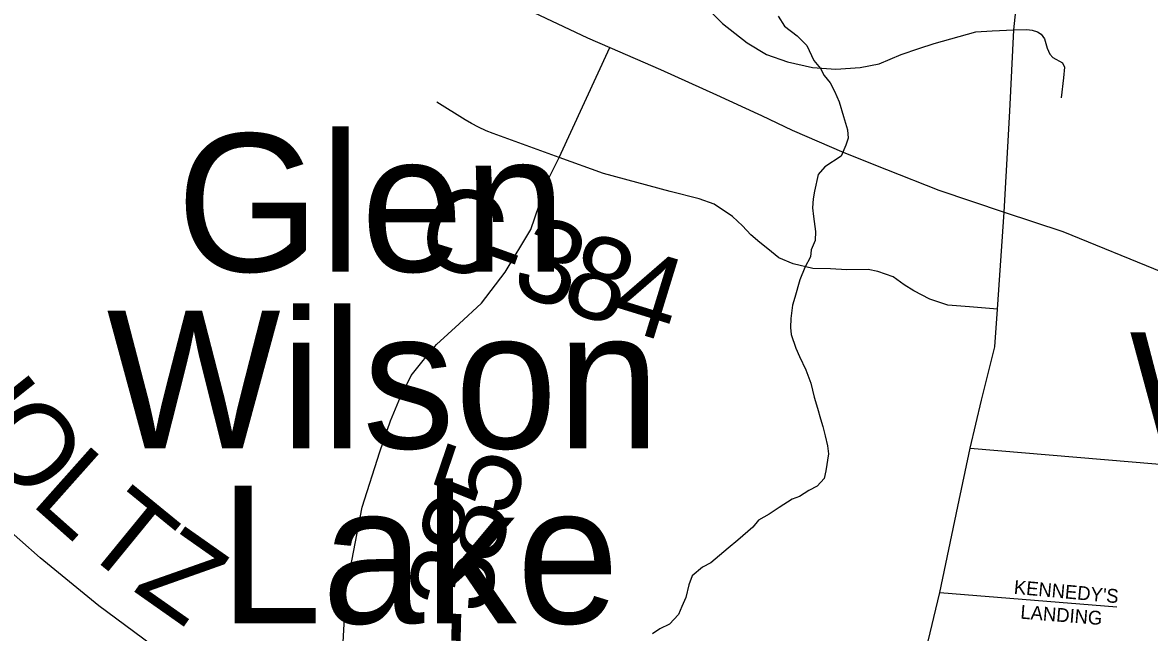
# Model space of a CAD drawing. Extents: x 1310247 to 1664935, y 235267 to 584339.
# Drawn here: x 1464596 to 1468683, y 402098 to 404311 of the extents above; entities that cross this region are included whole.
import ezdxf

# ---------------------------------------------------------------- set-up
doc = ezdxf.new("R2010")
doc.units = 0
for name, color, linetype in [('GM_X_County_Road', 7, 'Continuous'), ('GM_X_County_Road_Text', 7, 'Continuous'), ('GM_X_Minor_Lake_Text', 7, 'Continuous'), ('GM_X_Minor_River', 7, 'Continuous'), ('GM_X_State_Route', 7, 'Continuous'), ('GM_X_Township_Road', 7, 'Continuous'), ('GM_X_Township_Subdivision', 7, 'Continuous'), ('GM_X_Township_Subdivision_Text', 7, 'Continuous'), ('GM_X_Unincorporated_Text', 7, 'Continuous')]:
    doc.layers.add(name, color=color, linetype=linetype)

msp = doc.modelspace()

# ---------------------------------------------------------------- linework, layer by layer
at = {"layer": 'GM_X_County_Road'}
for points in [[(1468190.4, 404285), (1468229.4, 404653.5), (1468321.3, 405640.2), (1468353.9, 405736.3)], [(1465755.6, 405094), (1465769.5, 405005.8), (1465882.7, 404827.9), (1466076.6, 404679.2), (1466377.3, 404595.2), (1466611.1, 404606.7), (1466727, 404593.4), (1466857.4, 404550.8), (1466954.8, 404484.1), (1467059.7, 404383.1), (1467134.3, 404307.2), (1467223.4, 404238), (1467294, 404195.4), (1467369.9, 404168.8), (1467460.4, 404147.5), (1467545.6, 404142.1), (1467633.4, 404147.5), (1467702.6, 404160.8), (1467782.5, 404195.4), (1467846.4, 404216.7), (1467902.3, 404235.3), (1468052.7, 404277.9), (1468112.6, 404280.6), (1468190.4, 404285)], [(1468156.1, 403623.5), (1468176.5, 403989.1), (1468190.4, 404285)], [(1465499.4, 401721.9), (1465631.6, 401829), (1465700.5, 401880.9), (1465722.5, 401918.2), (1465746.8, 401963.6), (1465755.9, 402016.6), (1465762.7, 402129.2), (1465766.1, 402238.4), (1465790, 402357.9), (1465827.5, 402552.4), (1465892.3, 402753.7), (1465929.9, 402866.3), (1465960.6, 402938), (1466005, 403030.1), (1466049.3, 403084.7), (1466097.1, 403142.7), (1466179, 403217.8), (1466260.9, 403292.9), (1466346.2, 403405.5), (1466439.8, 403559.6), (1466499.8, 403736.5), (1466542.6, 403821.3), (1466725.6, 404221)], [(1468131.2, 403270.5), (1468029.9, 403279.2), (1467951.4, 403286), (1467886.4, 403307.9), (1467828.5, 403338), (1467793.6, 403359.7), (1467753.8, 403388.7), (1467697.1, 403408), (1467662.2, 403415.2), (1467585, 403414), (1467525.9, 403417.6), (1467462, 403418.8), (1467390.1, 403435.6), (1467339.1, 403456.9), (1467299.2, 403489.9), (1467270.3, 403512.8), (1467237.7, 403540.6), (1467206.4, 403573.1), (1467170.2, 403606.9), (1467103.9, 403651.5), (1467049.7, 403672), (1466944.1, 403698.3), (1466702.6, 403763.1), (1466542.6, 403821.3), (1466303.3, 403908.5), (1466277.4, 403918.6), (1466249.5, 403931.3), (1466224.7, 403944.3), (1466200.8, 403958.4), (1466099, 404022.1)], [(1465887.8, 400639.8), (1465788.4, 400821.1), (1465727.9, 400941), (1465684.4, 401044), (1465654.7, 401244), (1465628.9, 401420.3), (1465598.3, 401564.6), (1465557, 401648.1), (1465499.4, 401721.9), (1465460.5, 401763.3), (1465331.5, 401872), (1465063.8, 402052.8), (1464872.8, 402194), (1464659.5, 402369.2), (1464511.6, 402499.2), (1464268.7, 402796.6), (1464127.8, 402973.3), (1463925.4, 403250.4), (1463844.4, 403360.2), (1463772.8, 403437.3), (1463698.8, 403508.1), (1463642, 403569), (1463566.5, 403643.6), (1463511.3, 403695.6)], [(1467988, 402554.4), (1468032.2, 402766.9), (1468073.3, 402941.1), (1468122.5, 403134.7), (1468131.2, 403270.5), (1468156.1, 403623.5)], [(1465887.8, 400639.8), (1466557.9, 401205.8), (1466673.9, 401313.6), (1466732.5, 401365.8), (1466775.6, 401394.7), (1466802.8, 401405.9), (1466837.7, 401411.9), (1467010.2, 401398.1), (1467174.9, 401379.2), (1467431.7, 401345.4), (1467556.8, 401340.5), (1467596.7, 401335.7), (1467681.5, 401332.9), (1467725.6, 401384.9), (1467754.2, 401507), (1467769.8, 401616.1), (1467873.4, 402035.6), (1467923.1, 402242.4), (1467988, 402554.4)]]:
    msp.add_lwpolyline(points, dxfattribs=at)
at = {"layer": 'GM_X_Minor_River'}
for points in [[(1467336.2, 404334.3), (1467359.7, 404297.7), (1467405.2, 404262.8), (1467440.8, 404228), (1467466, 404173.3), (1467489.6, 404144.8), (1467503.2, 404118.4), (1467524.8, 404092), (1467540.4, 404061.6), (1467557.8, 404023.1), (1467572.9, 403970.6), (1467588.2, 403922.1), (1467589.7, 403892), (1467581.2, 403866), (1467564.5, 403826.1), (1467505.6, 403787), (1467481, 403759.3), (1467468, 403699.3), (1467463.5, 403671.3), (1467461, 403639.2), (1467464.4, 403607), (1467471.5, 403552.6), (1467471, 403520.5), (1467456.4, 403486.6), (1467453.9, 403460.6), (1467433.2, 403422.8), (1467414.4, 403376.9), (1467397.2, 403312.9), (1467388.7, 403285), (1467381.9, 403236.9), (1467381.4, 403204.8), (1467382.9, 403178.6), (1467400.2, 403130.1), (1467413.7, 403099.8), (1467437, 403051.2), (1467454.2, 403002.6), (1467467.4, 402952.2), (1467478.8, 402911.8), (1467490.2, 402873.5), (1467497.7, 402845.2), (1467507.2, 402810.9), (1467514.6, 402774.7), (1467518.2, 402746.5), (1467509.1, 402684.4), (1467502.6, 402656.4), (1467478, 402628.7), (1467447.7, 402613.1), (1467413.2, 402591.7), (1467386.9, 402582.1), (1467340.2, 402550.8), (1467303.7, 402527.3), (1467265.2, 402505.9), (1467244.7, 402480.1), (1467189.7, 402432.9), (1467155.1, 402403.4)], [(1467155.1, 402403.4), (1467091.9, 402350.3), (1467061.6, 402334.7), (1467024.9, 402303.3), (1467012.3, 402271.3), (1467001.5, 402225.3), (1466986.9, 402191.5), (1466974.4, 402163.6), (1466941.6, 402128), (1466907.2, 402110.5), (1466880.8, 402092.9)]]:
    msp.add_lwpolyline(points, dxfattribs=at)
at = {"layer": 'GM_X_State_Route'}
for points in [[(1466345.5, 404399.5), (1466407, 404368.2), (1466645.2, 404256), (1466725.6, 404221), (1466910.1, 404140.3), (1467112.5, 404049.2), (1467262.4, 403979.9)], [(1467262.4, 403979.9), (1467276.2, 403973.5), (1467387.4, 403921), (1467574.3, 403839.2), (1467728.7, 403777.4), (1467918.7, 403703.2), (1468156.1, 403623.5)], [(1468156.1, 403623.5), (1468368.2, 403553.4), (1468729.6, 403405.1), (1468989.1, 403306.3), (1469060.5, 403282.5)]]:
    msp.add_lwpolyline(points, dxfattribs=at)
at = {"layer": 'GM_X_Township_Road'}
msp.add_lwpolyline([(1468032.2, 402766.9), (1469193.3, 402669.1), (1469544.4, 402637.8), (1470108.6, 402593.2)], dxfattribs=at)
at = {"layer": 'GM_X_Township_Subdivision'}
for points in [[(1468190.4, 404285), (1468237.7, 404285.9), (1468257.8, 404283.6), (1468276.3, 404277.2), (1468290, 404268.8), (1468301.6, 404252.6), (1468312.3, 404218), (1468320.9, 404196), (1468332.2, 404184.8), (1468367.5, 404165.5)], [(1468363.4, 404037.9), (1468371.9, 404110), (1468376.1, 404149.1), (1468367.5, 404165.5)], [(1467923.1, 402242.4), (1468564.9, 402190.4)]]:
    msp.add_lwpolyline(points, dxfattribs=at)

# ---------------------------------------------------------------- texts
at = {"layer": 'GM_X_County_Road_Text'}
for s, rotation, p in [('C', 339.8665, (1466005.9, 403464.9)), ('3', 340.9916, (1466359.2, 403336.2)), ('8', 341.8739, (1466538.7, 403274.5)), ('-', 340.2015, (1466239, 403379.5)), ('4', 342.9026, (1466719.9, 403215.2)), ('H', 308.5482, (1464246.3, 403015.4)), ('O', 310.3486, (1464417.4, 402801)), ('5', 71.2063, (1466360.7, 402507.1)), ('L', 318.3482, (1464620.3, 402567.1)), ('T', 320.7485, (1464798.4, 402409.1)), ('8', 74.9553, (1466314.3, 402333.6)), ('Z', 324.8563, (1464990.9, 402252.9)), ('3', 80.3324, (1466284.8, 402158.7)), ('-', 88.671, (1466283.1, 402047))]:
    msp.add_text(s, height=300, rotation=rotation, dxfattribs=at).set_placement(p)
at = {"layer": 'GM_X_Minor_Lake_Text'}
for s, rotation, p in [('Glen', 359.9991, (1465154.4, 403407.5)), ('Wilson', 359.999, (1464901.1, 402766)), ('Lake', 359.9989, (1465309.9, 402130.8))]:
    msp.add_text(s, height=499.99, rotation=rotation, dxfattribs=at).set_placement(p)
at = {"layer": 'GM_X_Township_Subdivision_Text'}
for s, rotation, p in [("KENNEDY'S", 354.8056, (1468189.5, 402238.4)), ('LANDING', 355.4612, (1468213.4, 402148.2))]:
    msp.add_text(s, height=50, rotation=rotation, dxfattribs=at).set_placement(p)
at = {"layer": 'GM_X_Unincorporated_Text'}
msp.add_text('Willowville', height=417, rotation=0, dxfattribs=at).set_placement((1468611, 402770))

doc.saveas('drawing.dxf')
